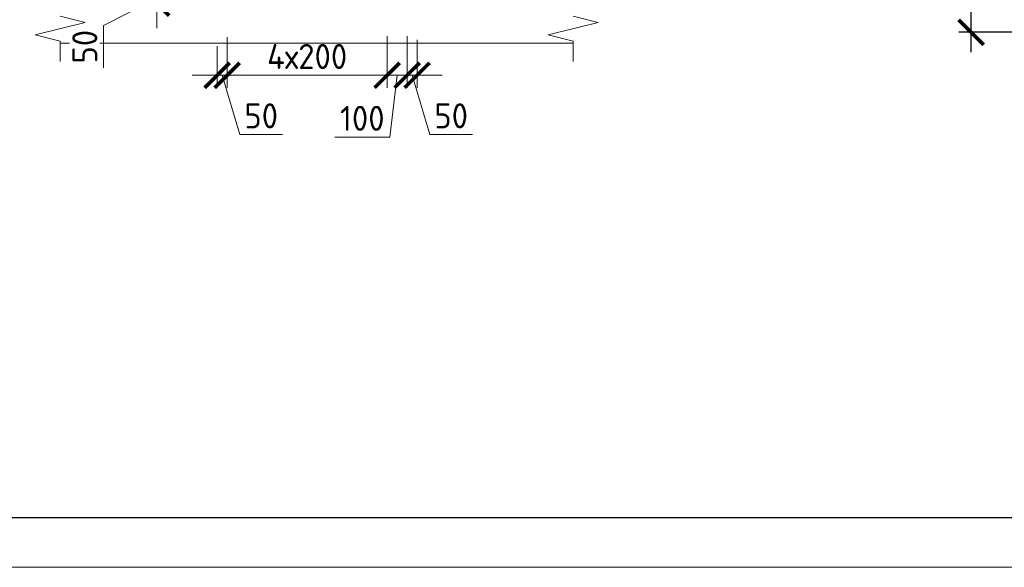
# Model space of a CAD drawing. Header units: millimetres. Extents: x 369815 to 1481759, y -423071 to -27917.
# Tile 289 of 380: x 686936 to 696784, y -198393 to -192913. Entities that reach past the tile are written whole.
import ezdxf

# ---------------------------------------------------------------- set-up
doc = ezdxf.new("R2010")
doc.units = ezdxf.units.MM
for name, color, linetype, lineweight in [('AF_Stena', 90, 'Continuous', 18), ('KR_Fundament', 253, 'Continuous', 18), ('размер', 1, 'Continuous', 25), ('РАЗМЕРЫ', 1, 'Continuous', 9), ('Текст', 7, 'Continuous', 25), ('ТОНКИЕ', 7, 'Continuous', 9)]:
    doc.layers.add(name, color=color, linetype=linetype, lineweight=lineweight)
doc.layers.add('ТОЛСТЫЕ_ОСНОВНЫЕ', color=6, linetype='Continuous')
doc.styles.add('GOST-2.304_Type-B', font='GOST_Common.ttf')
doc.styles.add('ГОСТ', font='GOST_Common.ttf')
doc.dimstyles.new('мой 25', dxfattribs={"dimscale": 100, "dimtxt": 2.5, "dimasz": 2.5, "dimexe": 1.25, "dimexo": 0.625, "dimtad": 1, "dimdec": 0, "dimlfac": 0.5, "dimtxsty": 'GOST-2.304_Type-B', "dimblk": 'ARCHTICK', "dimcen": 2.5, "dimdle": 1.25, "dimaunit": 1, "dimadec": 1, "dimazin": 2, "dimtfac": 1, "dimtdec": 0, "dimtmove": 1, "dimatfit": 3, "dimfxl": 6, "dimfxlon": 1, "dimtfill": 1, "dimlwd": -1, "dimlwe": -1, "dimarcsym": 0})
doc.dimstyles.new('СПДС', dxfattribs={"dimscale": 100, "dimtxt": 2.5, "dimasz": 2.5, "dimexe": 1.25, "dimexo": 0, "dimtad": 1, "dimdec": 0, "dimtxsty": 'GOST-2.304_Type-B', "dimblk": 'ARCHTICK', "dimcen": 2.5, "dimdle": 2, "dimadec": 0, "dimazin": 2, "dimtfac": 0.75, "dimtdec": 0, "dimtmove": 1, "dimatfit": 3, "dimfxl": 1, "dimtolj": 1, "dimarcsym": 1})

# ---------------------------------------------------------------- blocks, each defined once
blk = doc.blocks.new('штамп кж1.1')
at = {"layer": 'Текст', "color": 7, "attachment_point": 1, "style": 'ГОСТ'}
for s, width, heights, insert, char_height in [('\\pi594.35517;{\\fTimes New Roman|b0|i0|c204|p18;\\C256;Строительство жилого комплекса со  встроенными помещениями \\P\\pi1441.86779;общественного-делового, коммерческого назначения и \\P\\pi41.3631;поликлиническим учреждением по адресу: г. Чита, ул. 1-я Коллективная}', 11543.072, [0], (411117.5, -81801.3), 250), ('\\pi389.01406;{\\fTimes New Roman|b0|i0|c204|p18;\\C256;«Жилой дом со встроенными помещениями \\P\\pi641.91601;общественно-делового и коммерческого \\P\\pi302.06381;назначения на первом этаже здания», поз. 3.1\\P}', 7000, [1500], (410843.9, -83330.8), 225)]:
    blk.add_mtext_dynamic_manual_height_columns(s, width=width, gutter_width=12.5, heights=heights, dxfattribs=dict(at, insert=insert, char_height=char_height))
blk = doc.blocks.new('*U78')
at = {"layer": 'ТОЛСТЫЕ_ОСНОВНЫЕ', "color": 6}
blk.add_lwpolyline([(20, 5), (415, 5), (415, 292), (20, 292)], close=True, dxfattribs=at)
at = {"layer": 'ТОНКИЕ'}
blk.add_lwpolyline([(0, 0), (420, 0), (420, 297), (0, 297)], close=True, dxfattribs=at)
blk = doc.blocks.new('_ArchTick')
at = {"color": 0, "linetype": 'ByBlock', "const_width": 0.15}
blk.add_lwpolyline([(-0.5, -0.5), (0.5, 0.5)], dxfattribs=at)
blk = doc.blocks.new('*D553')
at = {"layer": 'DEFPOINTS', "color": 0, "transparency": 16777216}
for p in [(688911.4, -193116), (689011.4, -193026.4), (688911.4, -193468.9)]:
    blk.add_point(p, dxfattribs=at)
at = {"layer": 'РАЗМЕРЫ', "color": 0, "linetype": 'Continuous', "transparency": 16777216}
for p, q in [((689011.4, -193088.9), (689011.4, -193593.9)), ((688911.4, -193178.5), (688911.4, -193593.9)), ((688911.4, -193468.9), (688661.4, -193468.9)), ((689011.4, -193468.9), (688911.4, -193468.9)), ((689011.4, -193468.9), (688911.4, -193468.9)), ((688961.4, -193468.9), (689139.5, -194062.7)), ((689011.4, -193468.9), (689261.4, -193468.9)), ((689139.5, -194062.7), (689564.5, -194062.7))]:
    blk.add_line(p, q, dxfattribs=at)
at = {"layer": 'РАЗМЕРЫ', "color": 0, "transparency": 16777216, "xscale": 250, "yscale": 250, "zscale": 250}
blk.add_blockref('_ArchTick', (688911.4, -193468.9), dxfattribs=at)
at = {"layer": 'РАЗМЕРЫ', "color": 0, "transparency": 16777216, "xscale": 250, "yscale": 250, "zscale": 250, "rotation": 180}
blk.add_blockref('_ArchTick', (689011.4, -193468.9), dxfattribs=at)
at = {"layer": 'РАЗМЕРЫ', "color": 0, "transparency": 16777216, "insert": (689352, -193875.2), "char_height": 250, "attachment_point": 5, "style": 'GOST-2.304_Type-B', "bg_fill": 3, "box_fill_scale": 1.1, "bg_fill_color": 256, "bg_fill_true_color": 13158600, "bg_fill_transparency": 0}
blk.add_mtext('50', dxfattribs=at)
blk = doc.blocks.new('*D554')
at = {"layer": 'DEFPOINTS', "color": 0, "transparency": 16777216}
for p in [(690611.4, -193016.4), (689011.4, -193026.4), (690611.4, -193468.9)]:
    blk.add_point(p, dxfattribs=at)
at = {"layer": 'РАЗМЕРЫ', "color": 0, "linetype": 'Continuous', "transparency": 16777216}
for p, q in [((689011.4, -193088.9), (689011.4, -193593.9)), ((690611.4, -193078.9), (690611.4, -193593.9)), ((688886.4, -193468.9), (690736.4, -193468.9))]:
    blk.add_line(p, q, dxfattribs=at)
at = {"layer": 'РАЗМЕРЫ', "color": 0, "transparency": 16777216, "xscale": 250, "yscale": 250, "zscale": 250, "rotation": 180}
blk.add_blockref('_ArchTick', (689011.4, -193468.9), dxfattribs=at)
at = {"layer": 'РАЗМЕРЫ', "color": 0, "transparency": 16777216, "xscale": 250, "yscale": 250, "zscale": 250}
blk.add_blockref('_ArchTick', (690611.4, -193468.9), dxfattribs=at)
at = {"layer": 'РАЗМЕРЫ', "color": 0, "transparency": 16777216, "insert": (689811.4, -193281.4), "char_height": 250, "attachment_point": 5, "style": 'GOST-2.304_Type-B', "bg_fill": 3, "box_fill_scale": 1.1, "bg_fill_color": 256, "bg_fill_true_color": 13158600, "bg_fill_transparency": 0}
blk.add_mtext('4х200', dxfattribs=at)
blk = doc.blocks.new('*D555')
at = {"layer": 'DEFPOINTS', "color": 0, "transparency": 16777216}
for p in [(690611.4, -193016.4), (690811.4, -193016.4), (690811.4, -193468.9)]:
    blk.add_point(p, dxfattribs=at)
at = {"layer": 'РАЗМЕРЫ', "color": 0, "linetype": 'Continuous', "transparency": 16777216}
for p, q in [((690611.4, -193078.9), (690611.4, -193593.9)), ((690811.4, -193078.9), (690811.4, -193593.9)), ((690486.4, -193468.9), (690936.4, -193468.9)), ((690711.4, -193468.9), (690637.9, -194087.7)), ((690637.9, -194087.7), (690087.9, -194087.7))]:
    blk.add_line(p, q, dxfattribs=at)
at = {"layer": 'РАЗМЕРЫ', "color": 0, "transparency": 16777216, "xscale": 250, "yscale": 250, "zscale": 250, "rotation": 180}
blk.add_blockref('_ArchTick', (690611.4, -193468.9), dxfattribs=at)
at = {"layer": 'РАЗМЕРЫ', "color": 0, "transparency": 16777216, "xscale": 250, "yscale": 250, "zscale": 250}
blk.add_blockref('_ArchTick', (690811.4, -193468.9), dxfattribs=at)
at = {"layer": 'РАЗМЕРЫ', "color": 0, "transparency": 16777216, "insert": (690362.9, -193900.2), "char_height": 250, "attachment_point": 5, "style": 'GOST-2.304_Type-B', "bg_fill": 3, "box_fill_scale": 1.1, "bg_fill_color": 256, "bg_fill_true_color": 13158600, "bg_fill_transparency": 0}
blk.add_mtext('100', dxfattribs=at)
blk = doc.blocks.new('*D556')
at = {"layer": 'DEFPOINTS', "color": 0, "transparency": 16777216}
for p in [(690811.4, -193016.4), (690911.4, -193051), (690911.4, -193468.9)]:
    blk.add_point(p, dxfattribs=at)
at = {"layer": 'РАЗМЕРЫ', "color": 0, "linetype": 'Continuous', "transparency": 16777216}
for p, q in [((690811.4, -193078.9), (690811.4, -193593.9)), ((690911.4, -193113.5), (690911.4, -193593.9)), ((690811.4, -193468.9), (690561.4, -193468.9)), ((690811.4, -193468.9), (690911.4, -193468.9)), ((690811.4, -193468.9), (690911.4, -193468.9)), ((690861.4, -193468.9), (691039.5, -194062.7)), ((690911.4, -193468.9), (691161.4, -193468.9)), ((691039.5, -194062.7), (691464.5, -194062.7))]:
    blk.add_line(p, q, dxfattribs=at)
at = {"layer": 'РАЗМЕРЫ', "color": 0, "transparency": 16777216, "xscale": 250, "yscale": 250, "zscale": 250}
blk.add_blockref('_ArchTick', (690811.4, -193468.9), dxfattribs=at)
at = {"layer": 'РАЗМЕРЫ', "color": 0, "transparency": 16777216, "xscale": 250, "yscale": 250, "zscale": 250, "rotation": 180}
blk.add_blockref('_ArchTick', (690911.4, -193468.9), dxfattribs=at)
at = {"layer": 'РАЗМЕРЫ', "color": 0, "transparency": 16777216, "insert": (691252, -193875.2), "char_height": 250, "attachment_point": 5, "style": 'GOST-2.304_Type-B', "bg_fill": 3, "box_fill_scale": 1.1, "bg_fill_color": 256, "bg_fill_true_color": 13158600, "bg_fill_transparency": 0}
blk.add_mtext('50', dxfattribs=at)
blk = doc.blocks.new('*D824')
at = {"layer": 'DEFPOINTS', "color": 0, "transparency": 16777216}
for p in [(688306.7, -192647.8), (688911.4, -192647.8), (688911.4, -192747.7)]:
    blk.add_point(p, dxfattribs=at)
at = {"layer": 'РАЗМЕРЫ', "color": 0, "linetype": 'Continuous', "transparency": 16777216}
for p, q in [((688306.7, -192647.8), (688306.7, -192397.8)), ((688306.7, -192697.8), (687775.4, -192971.1)), ((688848.9, -192647.8), (688181.7, -192647.8)), ((688306.7, -192747.7), (688306.7, -192647.8)), ((688306.7, -192747.7), (688306.7, -192647.8)), ((688848.9, -192747.7), (688181.7, -192747.7)), ((688306.7, -192747.7), (688306.7, -192997.7)), ((687775.4, -192971.1), (687775.4, -193396.1))]:
    blk.add_line(p, q, dxfattribs=at)
at = {"layer": 'РАЗМЕРЫ', "color": 0, "transparency": 16777216, "xscale": 250, "yscale": 250, "zscale": 250}
for p, rotation in [((688306.7, -192647.8), 270), ((688306.7, -192747.7), 90)]:
    blk.add_blockref('_ArchTick', p, dxfattribs=dict(at, rotation=rotation))
at = {"layer": 'РАЗМЕРЫ', "color": 0, "transparency": 16777216, "insert": (687587.9, -193183.6), "char_height": 250, "attachment_point": 5, "rotation": 90, "style": 'GOST-2.304_Type-B', "bg_fill": 3, "box_fill_scale": 1.1, "bg_fill_color": 256, "bg_fill_true_color": 13158600, "bg_fill_transparency": 0}
blk.add_mtext('50', dxfattribs=at)
blk = doc.blocks.new('*D1990')
at = {"layer": 'DEFPOINTS', "color": 0, "transparency": 16777216}
for p in [(696454, -191039.6), (700702.3, -191039.6, -3100), (700702.3, -193039.6, -3100)]:
    blk.add_point(p, dxfattribs=at)
at = {"layer": 'РАЗМЕРЫ', "color": 0, "lineweight": -2, "transparency": 16777216}
for p, q in [((696454, -193239.6), (696454, -190839.6)), ((700702.3, -191039.6), (696329, -191039.6)), ((700702.3, -193039.6), (696329, -193039.6))]:
    blk.add_line(p, q, dxfattribs=at)
at = {"layer": 'РАЗМЕРЫ', "color": 0, "lineweight": -2, "transparency": 16777216, "xscale": 250, "yscale": 250, "zscale": 250}
for p, rotation in [((696454, -191039.6), 90), ((696454, -193039.6), 270)]:
    blk.add_blockref('_ArchTick', p, dxfattribs=dict(at, rotation=rotation))
at = {"layer": 'РАЗМЕРЫ', "color": 0, "transparency": 16777216, "insert": (696266.5, -192039.6), "char_height": 250, "attachment_point": 5, "rotation": 90, "style": 'GOST-2.304_Type-B'}
blk.add_mtext('\\A1;200', dxfattribs=at)

msp = doc.modelspace()

# ---------------------------------------------------------------- linework, layer by layer
at = {"layer": 'AF_Stena', "lineweight": 20, "elevation": 3100}
for points in [[(687340.6, -192877.7), (687590.6, -192940.2)], [(692473.6, -192877.7), (692723.6, -192940.2)], [(687590.6, -192940.2), (687090.6, -193065.2)], [(692723.6, -192940.2), (692223.6, -193065.2)], [(687090.6, -193065.2), (687340.6, -193127.7)], [(692223.6, -193065.2), (692473.6, -193127.7)], [(687340.6, -193127.7), (687340.6, -193182.7)], [(687340.6, -193182.7), (687340.6, -193332.7)], [(692473.6, -193127.7), (692473.6, -193182.7)], [(692473.6, -193182.7), (692473.6, -193332.7)]]:
    msp.add_lwpolyline(points, dxfattribs=at)

# ---------------------------------------------------------------- block references
at = {"xscale": 100, "yscale": 100, "zscale": 100}
msp.add_blockref('*U78', (682143.2, -198392.7, 3100), dxfattribs=at)
at = {"layer": 'размер'}
for p in [(120612.6, -111557.6, 3100), (165719.5, -111557.6, 3100), (210826.3, -111557.6, 3100), (255872.4, -111557.6, 3100)]:
    msp.add_blockref('штамп кж1.1', p, dxfattribs=at)

# ---------------------------------------------------------------- texts
at = {"layer": 'Текст', "color": 7, "char_height": 250, "attachment_point": 1, "style": 'ГОСТ'}
for s, insert in [('\\pi3500;{\\C0;\\P\\pi1371.59091;План пилонов} 2-5-го этажа{\\H1.83333x; }', (480882.1, -196191.8, 3100)), ('\\pi3500;{\\C256;\\P\\pi2264.39394;Пилон П1 (2-5ЭТ)}', (531471, -196191.8, 3100)), ('\\pi3500;{\\C256;\\P\\pi2239.39394;Пилон П2 (2-5ЭТ)}', (576577.8, -196191.8, 3100)), ('\\pi3500;{\\C256;\\P\\pi2282.19697;Пилон П3(2-5ЭТ)}', (621684.7, -196191.8, 3100)), ('\\pi3500;{\\C256;\\P\\pi2226.89394;Пилон П4 (2-5ЭТ)}', (666730.8, -196191.8, 3100))]:
    msp.add_mtext_dynamic_manual_height_columns(s, width=7000, gutter_width=12.5, heights=[1500], dxfattribs=dict(at, insert=insert))

# ---------------------------------------------------------------- dimensions: what is measured, and where the dimension line sits
at = {"layer": 'РАЗМЕРЫ', "color": 146}
dim = msp.add_linear_dim(base=(696454, -191039.6, 3100), p1=(700702.3, -193039.6), p2=(700702.3, -191039.6), angle=90, dimstyle='СПДС', override={"dimlfac": 0.1}, dxfattribs=at)
dim.commit()
dim.dimension.update_dxf_attribs({"geometry": '*D1990', "text_midpoint": (696266.5, -192039.6, 3100)})

# ---------------------------------------------------------------- next in the draw order: dimensions: what is measured, and where the dimension line sits
at = {"layer": 'РАЗМЕРЫ', "color": 146, "true_color": 0x006272}
dim = msp.add_linear_dim(base=(688911.4, -193468.9, 3100), p1=(689011.4, -193026.4, 3100), p2=(688911.4, -193116, 3100), dimstyle='мой 25', dxfattribs=at)
dim.commit()
dim.dimension.update_dxf_attribs({"geometry": '*D553', "text_midpoint": (689202, -193875.2, 3100)})

# ---------------------------------------------------------------- next in the draw order: dimensions: what is measured, and where the dimension line sits
dim = msp.add_linear_dim(base=(690611.4, -193468.9, 3100), p1=(689011.4, -193026.4, 3100), p2=(690611.4, -193016.4, 3100), text='4х200', dimstyle='мой 25', override={"dimlfac": 0.25}, dxfattribs=at)
dim.commit()
dim.dimension.update_dxf_attribs({"geometry": '*D554', "text_midpoint": (689811.4, -193281.4, 3100)})

# ---------------------------------------------------------------- next in the draw order: dimensions: what is measured, and where the dimension line sits
dim = msp.add_linear_dim(base=(690811.4, -193468.9, 3100), p1=(690611.4, -193016.4, 3100), p2=(690811.4, -193016.4, 3100), dimstyle='мой 25', dxfattribs=at)
dim.commit()
dim.dimension.update_dxf_attribs({"geometry": '*D555', "text_midpoint": (690575.4, -194087.7, 3100), "dimtype": 160})

# ---------------------------------------------------------------- next in the draw order: dimensions: what is measured, and where the dimension line sits
dim = msp.add_linear_dim(base=(690911.4, -193468.9, 3100), p1=(690811.4, -193016.4, 3100), p2=(690911.4, -193051, 3100), dimstyle='мой 25', dxfattribs=at)
dim.commit()
dim.dimension.update_dxf_attribs({"geometry": '*D556', "text_midpoint": (691102, -193875.2, 3100)})

# ---------------------------------------------------------------- next in the draw order: linework, layer by layer
at = {"layer": 'KR_Fundament', "lineweight": 9}
msp.add_line((687340.6, -193147.7, 3100), (692473.6, -193147.7, 3100), dxfattribs=at)

# ---------------------------------------------------------------- next in the draw order: block references
at = {"layer": 'размер'}
msp.add_blockref('штамп кж1.1', (70023.8, -111557.6, 3100), dxfattribs=at)

# ---------------------------------------------------------------- next in the draw order: dimensions: what is measured, and where the dimension line sits
at = {"layer": 'РАЗМЕРЫ', "color": 146, "true_color": 0x006272}
dim = msp.add_linear_dim(base=(688306.7, -192647.8, 3100), p1=(688911.4, -192747.7, 3100), p2=(688911.4, -192647.8, 3100), angle=90, dimstyle='мой 25', dxfattribs=at)
dim.commit()
dim.dimension.update_dxf_attribs({"geometry": '*D824', "text_midpoint": (687775.4, -193033.6, 3100), "dimtype": 160})

doc.saveas('drawing.dxf')
